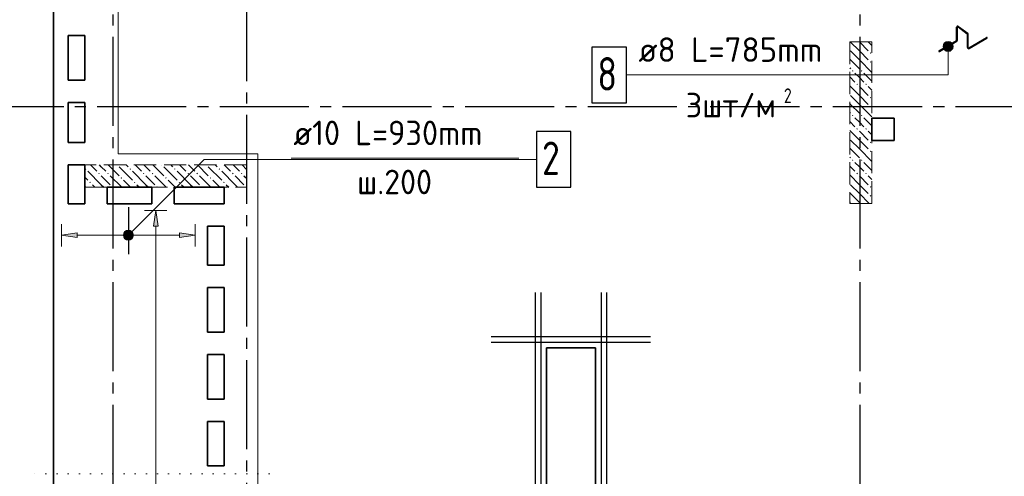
# Model space of a CAD drawing. Header units: millimetres. Extents: x 40580 to 1930067, y -240640 to 81020.
# Tile 303 of 656: x 932261 to 941092, y -211320 to -207225. Entities that reach past the tile are written whole.
import ezdxf

# ---------------------------------------------------------------- set-up
doc = ezdxf.new("R2010")
doc.units = ezdxf.units.MM
for name, pattern in [('______2', [270, 200, -70]), ('______5', [1100, 800, -100, 100, -100]), ('______9', [100, 0, -100]), ('CENTER', [2, 1.25, -0.25, 0.25, -0.25])]:
    doc.linetypes.add(name, pattern=pattern)
for name, color, linetype, lineweight in [('ЖБ Перекрытие верхний уровень', 7, 'Continuous', 35), ('Общий01', 7, 'Continuous', 13), ('ОСИ', 7, 'CENTER', 15), ('Позиционная метка линия выноска', 7, 'Continuous', 13), ('Позиционная метка номер позиции', 7, 'Continuous', 13), ('Узлы символ', 7, 'Continuous', 25), ('Фиксатор', 7, 'Continuous', 25)]:
    doc.layers.add(name, color=color, linetype=linetype, lineweight=lineweight)
doc.layers.add('ЖБ Пилон', color=7, linetype='______2', lineweight=13, true_color=0xa0a0a0)
doc.styles.add('ISOCPEUR', font='isocpeur.ttf')

msp = doc.modelspace()

# ---------------------------------------------------------------- hatches: boundary and pattern name
at = {"linetype": 'Continuous', "lineweight": 13, "transparency": 33554687}
for points in [[(933501.5, -209077.2), (933481.5, -208937.2), (933461.5, -209077.2)], [(933203.2, -209138.5), (933216.7, -209189.5), (933216.7, -209125)], [(933216.7, -209125), (933235.4, -209194.7), (933235.4, -209119.7)], [(933216.7, -209125), (933216.7, -209189.5), (933235.4, -209194.7)], [(933235.4, -209119.7), (933235.4, -209194.7), (933254.2, -209189.5)], [(933235.4, -209119.7), (933254.2, -209189.5), (933254.2, -209125)], [(933254.2, -209125), (933254.2, -209189.5), (933267.7, -209176)], [(933254.2, -209125), (933267.7, -209176), (933267.7, -209138.5)], [(933203.2, -209176), (933203.2, -209138.5), (933197.9, -209157.2)], [(933203.2, -209138.5), (933203.2, -209176), (933216.7, -209189.5)], [(933267.7, -209138.5), (933267.7, -209176), (933272.9, -209157.2)], [(933695.4, -209177.2), (933835.4, -209157.2), (933695.4, -209137.2)]]:
    msp.add_hatch(color=7, dxfattribs=at).paths.add_polyline_path(points)
msp.add_hatch(color=7, dxfattribs=at).paths.add_polyline_path([(932775.4, -209177.2), (932635.4, -209157.2), (932775.4, -209137.2)], flags=16)
at = {"layer": 'ЖБ Пилон', "linetype": 'Continuous', "lineweight": -3, "transparency": 33554687}
for points in [[(939885.9, -207524.1), (939892.4, -207517.6), (939898.9, -207524.1), (939892.4, -207530.6)], [(939885.9, -207604.1), (939892.4, -207597.6), (939898.9, -207604.1), (939892.4, -207610.6)], [(939725.9, -207684.1), (939732.4, -207677.6), (939738.9, -207684.1), (939732.4, -207690.6)], [(939805.9, -207684.1), (939812.4, -207677.6), (939818.9, -207684.1), (939812.4, -207690.6)], [(939765.9, -207804.1), (939772.4, -207797.6), (939778.9, -207804.1), (939772.4, -207810.6)], [(939845.9, -207804.1), (939852.4, -207797.6), (939858.9, -207804.1), (939852.4, -207810.6)], [(939885.9, -207924.1), (939892.4, -207917.6), (939898.9, -207924.1), (939892.4, -207930.6)], [(939885.9, -208004.1), (939892.4, -207997.6), (939898.9, -208004.1), (939892.4, -208010.6)], [(939725.9, -208084.1), (939732.4, -208077.6), (939738.9, -208084.1), (939732.4, -208090.6)], [(939805.9, -208084.1), (939812.4, -208077.6), (939818.9, -208084.1), (939812.4, -208090.6)], [(939765.9, -208204.1), (939772.4, -208197.6), (939778.9, -208204.1), (939772.4, -208210.6)], [(939845.9, -208204.1), (939852.4, -208197.6), (939858.9, -208204.1), (939852.4, -208210.6)], [(939885.9, -208324.1), (939892.4, -208317.6), (939898.9, -208324.1), (939892.4, -208330.6)], [(939885.9, -208404.1), (939892.4, -208397.6), (939898.9, -208404.1), (939892.4, -208410.6)], [(939725.9, -208484.1), (939732.4, -208477.6), (939738.9, -208484.1), (939732.4, -208490.6)], [(939805.9, -208484.1), (939812.4, -208477.6), (939818.9, -208484.1), (939812.4, -208490.6)], [(932845.9, -208564.1), (932852.4, -208557.6), (932858.9, -208564.1), (932852.4, -208570.6)], [(932965.9, -208604.1), (932972.4, -208597.6), (932978.9, -208604.1), (932972.4, -208610.6)], [(933045.9, -208604.1), (933052.4, -208597.6), (933058.9, -208604.1), (933052.4, -208610.6)], [(933135.7, -208527.2), (933132.4, -208530.6), (933129, -208527.2)], [(933245.9, -208564.1), (933252.4, -208557.6), (933258.9, -208564.1), (933252.4, -208570.6)], [(933365.9, -208604.1), (933372.4, -208597.6), (933378.9, -208604.1), (933372.4, -208610.6)], [(933445.9, -208604.1), (933452.4, -208597.6), (933458.9, -208604.1), (933452.4, -208610.6)], [(933535.7, -208527.2), (933532.4, -208530.6), (933529, -208527.2)], [(933645.9, -208564.1), (933652.4, -208557.6), (933658.9, -208564.1), (933652.4, -208570.6)], [(933765.9, -208604.1), (933772.4, -208597.6), (933778.9, -208604.1), (933772.4, -208610.6)], [(933845.9, -208604.1), (933852.4, -208597.6), (933858.9, -208604.1), (933852.4, -208610.6)], [(933935.7, -208527.2), (933932.4, -208530.6), (933929, -208527.2)], [(934045.9, -208564.1), (934052.4, -208557.6), (934058.9, -208564.1), (934052.4, -208570.6)], [(934165.9, -208604.1), (934172.4, -208597.6), (934178.9, -208604.1), (934172.4, -208610.6)], [(934245.9, -208604.1), (934252.4, -208597.6), (934258.9, -208604.1), (934252.4, -208610.6)], [(939765.9, -208604.1), (939772.4, -208597.6), (939778.9, -208604.1), (939772.4, -208610.6)], [(939845.9, -208604.1), (939852.4, -208597.6), (939858.9, -208604.1), (939852.4, -208610.6)], [(932885.9, -208684.1), (932892.4, -208677.6), (932898.9, -208684.1), (932892.4, -208690.6)], [(933165.9, -208644.1), (933172.4, -208637.6), (933178.9, -208644.1), (933172.4, -208650.6)], [(933285.9, -208684.1), (933292.4, -208677.6), (933298.9, -208684.1), (933292.4, -208690.6)], [(933565.9, -208644.1), (933572.4, -208637.6), (933578.9, -208644.1), (933572.4, -208650.6)], [(933685.9, -208684.1), (933692.4, -208677.6), (933698.9, -208684.1), (933692.4, -208690.6)], [(933965.9, -208644.1), (933972.4, -208637.6), (933978.9, -208644.1), (933972.4, -208650.6)], [(934085.9, -208684.1), (934092.4, -208677.6), (934098.9, -208684.1), (934092.4, -208690.6)], [(933085.9, -208724.1), (933092.4, -208717.6), (933098.9, -208724.1), (933095.7, -208727.2), (933089, -208727.2)], [(933485.9, -208724.1), (933492.4, -208717.6), (933498.9, -208724.1), (933495.7, -208727.2), (933489, -208727.2)], [(933885.9, -208724.1), (933892.4, -208717.6), (933898.9, -208724.1), (933895.7, -208727.2), (933889, -208727.2)], [(934285.9, -208724.1), (934292.4, -208717.6), (934295.4, -208720.6), (934295.4, -208727.2), (934289, -208727.2)], [(939885.9, -208724.1), (939892.4, -208717.6), (939898.9, -208724.1), (939892.4, -208730.6)], [(939885.9, -208804.1), (939892.4, -208797.6), (939898.9, -208804.1), (939892.4, -208810.6)]]:
    msp.add_hatch(color=7, dxfattribs=at).paths.add_polyline_path(points, flags=16)
at = {"layer": 'Позиционная метка номер позиции', "linetype": 'Continuous', "lineweight": 13, "transparency": 33554687}
for points in [[(940627, -207441.8), (940549.6, -207441.8), (940543.3, -207464.3)], [(940627, -207441.8), (940543.3, -207464.3), (940633.3, -207464.3)], [(940610.8, -207425.6), (940565.8, -207425.6), (940549.6, -207441.8)], [(940610.8, -207425.6), (940549.6, -207441.8), (940627, -207441.8)], [(940565.8, -207425.6), (940610.8, -207425.6), (940588.2, -207419.3)], [(940633.3, -207464.3), (940543.3, -207464.3), (940549.6, -207486.8)], [(940633.3, -207464.3), (940549.6, -207486.8), (940627, -207486.8)], [(940627, -207486.8), (940549.6, -207486.8), (940565.8, -207503)], [(940627, -207486.8), (940565.8, -207503), (940610.8, -207503)], [(940610.8, -207503), (940565.8, -207503), (940588.2, -207509.3)], [(933192.1, -209145.7), (933267.2, -209189), (933203.6, -209125.4)], [(933203.6, -209125.4), (933278.7, -209168.7), (933224, -209113.9)], [(933203.6, -209125.4), (933267.2, -209189), (933278.7, -209168.7)], [(933224, -209113.9), (933278.7, -209168.7), (933278.7, -209145.7)], [(933224, -209113.9), (933278.7, -209145.7), (933246.9, -209113.9)], [(933246.9, -209113.9), (933278.7, -209145.7), (933267.2, -209125.4)], [(933192.1, -209168.7), (933246.9, -209200.5), (933192.1, -209145.7)], [(933192.1, -209145.7), (933246.9, -209200.5), (933267.2, -209189)], [(933224, -209200.5), (933192.1, -209168.7), (933203.6, -209189)], [(933192.1, -209168.7), (933224, -209200.5), (933246.9, -209200.5)]]:
    msp.add_hatch(color=7, dxfattribs=at).paths.add_polyline_path(points)

# ---------------------------------------------------------------- linework, layer by layer
at = {"color": 7, "linetype": 'Continuous', "lineweight": 13, "transparency": 33554687}
msp.add_line((934695.4, -208467.2), (936737.4, -208467.2), dxfattribs=at)
at = {"color": 7, "linetype": 'Continuous', "lineweight": 25, "transparency": 33554687}
msp.add_line((933235.4, -208907.2), (933235.4, -209327.2), dxfattribs=at)
at = {"color": 251, "linetype": 'Continuous', "lineweight": 13, "true_color": 0x494949, "transparency": 33554687}
for p, q in [((933481.5, -208937.2), (933381.5, -208937.2)), ((933481.5, -208937.2), (933461.5, -209077.2)), ((933501.5, -209077.2), (933481.5, -208937.2)), ((933481.5, -208937.2), (933581.5, -208937.2)), ((933481.5, -208937.2), (933481.5, -208937.2)), ((932635.4, -209157.2), (932635.4, -209057.2)), ((933235.4, -209119.7), (933235.4, -209119.7)), ((933461.5, -209077.2), (933501.5, -209077.2)), ((933481.5, -213507.2), (933481.5, -209077.2)), ((933835.4, -209157.2), (933835.4, -209057.2)), ((932635.4, -209157.2), (932775.4, -209137.2)), ((932775.4, -209177.2), (932635.4, -209157.2)), ((932635.4, -209157.2), (932635.4, -209257.2)), ((932635.4, -209157.2), (932635.4, -209157.2)), ((932775.4, -209137.2), (932775.4, -209177.2)), ((932775.4, -209157.2), (933205.4, -209157.2)), ((933235.4, -209194.7), (933235.4, -209194.7)), ((933265.4, -209157.2), (933695.4, -209157.2)), ((933835.4, -209157.2), (933695.4, -209137.2)), ((933695.4, -209137.2), (933695.4, -209177.2)), ((933695.4, -209177.2), (933835.4, -209157.2)), ((933835.4, -209157.2), (933835.4, -209257.2)), ((933835.4, -209157.2), (933835.4, -209157.2))]:
    msp.add_line(p, q, dxfattribs=at)
at = {"color": 7, "linetype": 'Continuous', "lineweight": -3, "transparency": 33554687}
for p, q in [((936885.4, -209672.2), (936885.4, -214182.1)), ((936885.4, -209672.2), (936885.4, -214182.1)), ((936935.4, -209672.2), (936935.4, -214182.1)), ((936935.4, -209672.2), (936935.4, -214182.1)), ((937475.4, -209672.2), (937475.4, -214182.1)), ((937475.4, -209672.2), (937475.4, -214182.1)), ((937525.4, -209672.2), (937525.4, -214182.1)), ((937525.4, -209672.2), (937525.4, -214182.1)), ((936490.4, -210067.2), (937920.4, -210067.2)), ((936490.4, -210067.2), (937920.4, -210067.2)), ((936490.4, -210117.2), (937920.4, -210117.2)), ((936490.4, -210117.2), (937920.4, -210117.2))]:
    msp.add_line(p, q, dxfattribs=at)
at = {"color": 7, "linetype": 'Continuous', "lineweight": 25, "transparency": 33554687}
msp.add_lwpolyline([(936895.4, -208727.2), (937205.4, -208727.2), (937205.4, -208227.2), (936895.4, -208227.2), (936895.4, -208727.2)], dxfattribs=at)
at = {"color": 251, "linetype": 'Continuous', "lineweight": 13, "true_color": 0x494949, "transparency": 33554687}
msp.add_circle((933235.4, -209157.2), 37.5, dxfattribs=at)
at = {"layer": 'ЖБ Перекрытие верхний уровень', "transparency": 33554687}
for p, q in [((932565.4, -200977.2), (932565.4, -222547.2)), ((932695.4, -207767.2), (932695.4, -207367.2)), ((932695.4, -207367.2), (932845.4, -207367.2)), ((932845.4, -207367.2), (932845.4, -207767.2)), ((932845.4, -207767.2), (932695.4, -207767.2)), ((932695.4, -208327.2), (932695.4, -207967.2)), ((932695.4, -207967.2), (932845.4, -207967.2)), ((932845.4, -207967.2), (932845.4, -208327.2)), ((940105.4, -208107.2), (939905.4, -208107.2)), ((939905.4, -208107.2), (939905.4, -208307.2)), ((940105.4, -208307.2), (940105.4, -208107.2)), ((932845.4, -208327.2), (932695.4, -208327.2)), ((939905.4, -208307.2), (940105.4, -208307.2)), ((932695.4, -208877.2), (932695.4, -208527.2)), ((932695.4, -208527.2), (932845.4, -208527.2)), ((932845.4, -208527.2), (932845.4, -208877.2)), ((933045.4, -208877.2), (933045.4, -208727.2)), ((933045.4, -208727.2), (933445.4, -208727.2)), ((933445.4, -208727.2), (933445.4, -208877.2)), ((933645.4, -208727.2), (934095.4, -208727.2)), ((933645.4, -208877.2), (933645.4, -208727.2)), ((934095.4, -208727.2), (934095.4, -208877.2)), ((932845.4, -208877.2), (932695.4, -208877.2)), ((933445.4, -208877.2), (933045.4, -208877.2)), ((934095.4, -208877.2), (933645.4, -208877.2)), ((933945.4, -209077.2), (934095.4, -209077.2)), ((933945.4, -209427.2), (933945.4, -209077.2)), ((934095.4, -209077.2), (934095.4, -209427.2)), ((934095.4, -209427.2), (933945.4, -209427.2)), ((933945.4, -210027.2), (933945.4, -209627.2)), ((933945.4, -209627.2), (934095.4, -209627.2)), ((934095.4, -209627.2), (934095.4, -210027.2)), ((934095.4, -210027.2), (933945.4, -210027.2)), ((937425.4, -210167.2), (936985.4, -210167.2)), ((936985.4, -210167.2), (936985.4, -211427.2)), ((937425.4, -211427.2), (937425.4, -210167.2)), ((933945.4, -210627.2), (933945.4, -210227.2)), ((933945.4, -210227.2), (934095.4, -210227.2)), ((934095.4, -210227.2), (934095.4, -210627.2)), ((934095.4, -210627.2), (933945.4, -210627.2)), ((933945.4, -211227.2), (933945.4, -210827.2)), ((933945.4, -210827.2), (934095.4, -210827.2)), ((934095.4, -210827.2), (934095.4, -211227.2)), ((934095.4, -211227.2), (933945.4, -211227.2))]:
    msp.add_line(p, q, dxfattribs=at)
at = {"layer": 'ЖБ Пилон', "color": 253, "linetype": '______2', "lineweight": 13, "true_color": 0xa0a0a0, "transparency": 33554687}
for p, q in [((939705.4, -207422.2), (939705.4, -208872.2)), ((939905.4, -207422.2), (939705.4, -207422.2)), ((939905.4, -208872.2), (939905.4, -207422.2)), ((934295.4, -208527.2), (932845.4, -208527.2)), ((932845.4, -208527.2), (932845.4, -208727.2)), ((934295.4, -208727.2), (934295.4, -208527.2)), ((932845.4, -208727.2), (934295.4, -208727.2)), ((939705.4, -208872.2), (939905.4, -208872.2))]:
    msp.add_line(p, q, dxfattribs=at)
at = {"layer": 'ЖБ Пилон', "color": 9, "linetype": 'Continuous', "lineweight": -3, "true_color": 0xc7c7c7, "transparency": 33554687}
for p, q in [((939792.4, -207504.1), (939710.5, -207422.2)), ((939792.4, -207424.1), (939872.4, -207504.1)), ((939872.4, -207424.1), (939905.4, -207457.1)), ((939712.4, -207504.1), (939792.4, -207584.1)), ((939792.4, -207504.1), (939872.4, -207584.1)), ((939712.4, -207584.1), (939705.4, -207577.1)), ((939712.4, -207584.1), (939792.4, -207664.1)), ((939792.4, -207584.1), (939905.4, -207697.1)), ((939705.4, -207657.1), (939712.4, -207664.1)), ((939792.4, -207744.1), (939752.4, -207704.1)), ((939832.4, -207704.1), (939905.4, -207777.1)), ((939705.4, -207737.1), (939752.4, -207784.1)), ((939832.4, -207784.1), (939792.4, -207744.1)), ((939792.4, -207904.1), (939705.4, -207817.1)), ((939792.4, -207824.1), (939872.4, -207904.1)), ((939872.4, -207824.1), (939905.4, -207857.1)), ((939712.4, -207984.1), (939705.4, -207977.1)), ((939712.4, -207904.1), (939792.4, -207984.1)), ((939712.4, -207984.1), (939792.4, -208064.1)), ((939792.4, -207904.1), (939872.4, -207984.1)), ((939792.4, -207984.1), (939905.4, -208097.1)), ((939705.4, -208057.1), (939712.4, -208064.1)), ((939705.4, -208137.1), (939752.4, -208184.1)), ((939792.4, -208144.1), (939752.4, -208104.1)), ((939832.4, -208184.1), (939792.4, -208144.1)), ((939832.4, -208104.1), (939905.4, -208177.1)), ((939792.4, -208304.1), (939705.4, -208217.1)), ((939792.4, -208224.1), (939872.4, -208304.1)), ((939872.4, -208224.1), (939905.4, -208257.1)), ((939712.4, -208304.1), (939792.4, -208384.1)), ((939792.4, -208304.1), (939872.4, -208384.1)), ((939712.4, -208384.1), (939705.4, -208377.1)), ((939712.4, -208384.1), (939792.4, -208464.1)), ((939792.4, -208384.1), (939905.4, -208497.1)), ((939705.4, -208457.1), (939712.4, -208464.1)), ((939792.4, -208544.1), (939752.4, -208504.1)), ((939832.4, -208504.1), (939905.4, -208577.1)), ((932992.4, -208704.1), (932872.4, -208584.1)), ((932895.5, -208527.2), (932952.4, -208584.1)), ((932992.4, -208544.1), (932975.5, -208527.2)), ((933032.4, -208584.1), (932992.4, -208544.1)), ((933055.5, -208527.2), (933152.4, -208624.1)), ((933152.4, -208544.1), (933272.4, -208664.1)), ((933215.5, -208527.2), (933232.4, -208544.1)), ((933392.4, -208704.1), (933272.4, -208584.1)), ((933295.5, -208527.2), (933352.4, -208584.1)), ((933392.4, -208544.1), (933375.5, -208527.2)), ((933432.4, -208584.1), (933392.4, -208544.1)), ((933455.5, -208527.2), (933552.4, -208624.1)), ((933552.4, -208544.1), (933672.4, -208664.1)), ((933615.5, -208527.2), (933632.4, -208544.1)), ((933792.4, -208704.1), (933672.4, -208584.1)), ((933695.5, -208527.2), (933752.4, -208584.1)), ((933792.4, -208544.1), (933775.5, -208527.2)), ((933832.4, -208584.1), (933792.4, -208544.1)), ((933855.5, -208527.2), (933952.4, -208624.1)), ((933952.4, -208544.1), (934072.4, -208664.1)), ((934015.5, -208527.2), (934032.4, -208544.1)), ((934192.4, -208704.1), (934072.4, -208584.1)), ((934095.5, -208527.2), (934152.4, -208584.1)), ((934192.4, -208544.1), (934175.5, -208527.2)), ((934232.4, -208584.1), (934192.4, -208544.1)), ((934255.5, -208527.2), (934295.4, -208567.1)), ((939705.4, -208537.1), (939752.4, -208584.1)), ((939832.4, -208584.1), (939792.4, -208544.1)), ((932845.4, -208637.1), (932872.4, -208664.1)), ((932992.4, -208624.1), (933072.4, -208704.1)), ((933072.4, -208624.1), (933175.5, -208727.2)), ((933255.5, -208727.2), (933192.4, -208664.1)), ((933392.4, -208624.1), (933472.4, -208704.1)), ((933472.4, -208624.1), (933575.5, -208727.2)), ((933655.5, -208727.2), (933592.4, -208664.1)), ((933792.4, -208624.1), (933872.4, -208704.1)), ((933872.4, -208624.1), (933975.5, -208727.2)), ((934055.5, -208727.2), (933992.4, -208664.1)), ((934192.4, -208624.1), (934272.4, -208704.1)), ((934272.4, -208624.1), (934295.4, -208647.1)), ((939792.4, -208704.1), (939705.4, -208617.1)), ((939792.4, -208624.1), (939872.4, -208704.1)), ((939872.4, -208624.1), (939905.4, -208657.1)), ((932855.5, -208727.2), (932845.4, -208717.1)), ((932912.4, -208704.1), (932935.5, -208727.2)), ((932992.4, -208704.1), (933015.5, -208727.2)), ((933312.4, -208704.1), (933335.5, -208727.2)), ((933392.4, -208704.1), (933415.5, -208727.2)), ((933712.4, -208704.1), (933735.5, -208727.2)), ((933792.4, -208704.1), (933815.5, -208727.2)), ((934112.4, -208704.1), (934135.5, -208727.2)), ((934192.4, -208704.1), (934215.5, -208727.2)), ((939712.4, -208784.1), (939705.4, -208777.1)), ((939712.4, -208704.1), (939792.4, -208784.1)), ((939792.4, -208704.1), (939872.4, -208784.1)), ((939705.4, -208857.1), (939712.4, -208864.1)), ((939712.4, -208784.1), (939792.4, -208864.1)), ((939792.4, -208784.1), (939880.5, -208872.2))]:
    msp.add_line(p, q, dxfattribs=at)
at = {"layer": 'Общий01', "color": 7, "linetype": 'Continuous', "lineweight": -3, "transparency": 33554687}
for p, q in [((940664.6, -207408.8), (940664.6, -207292.9)), ((940672, -207408.8), (940672, -207292.9)), ((940677.9, -207290), (940760.2, -207352.2)), ((940682.3, -207284.1), (940764.6, -207346.3)), ((940761.6, -207473.5), (940761.6, -207355.1)), ((940769, -207473.5), (940769, -207355.1)), ((940506.2, -207504), (940662.8, -207412)), ((940510, -207510.4), (940666.5, -207418.3)), ((940774.5, -207476.7), (940932.7, -207383.7)), ((940778.2, -207483), (940936.4, -207390))]:
    msp.add_line(p, q, dxfattribs=at)
for centre, radius, start, end in [((940675.7, -207292.9), 11, 52.90778, 180), ((940675.7, -207292.9), 3.67, 52.90778, 180), ((940758, -207355.1), 3.67, 0, 52.90778), ((940758, -207355.1), 11, 0, 52.90778), ((940661, -207408.8), 3.67, 300.44704, 0), ((940661, -207408.8), 11, 300.44704, 0), ((940934.6, -207386.8), 3.67, 300.44704, 120.44704), ((940508.1, -207507.2), 3.67, 120.44704, 300.44704), ((940772.7, -207473.5), 11, 180, 300.44704), ((940772.7, -207473.5), 3.67, 180, 300.44704)]:
    msp.add_arc(centre, radius, start, end, dxfattribs=at)
at = {"layer": 'ОСИ', "color": 8, "linetype": '______5', "lineweight": -3, "transparency": 33554687}
for p, q in [((934295.4, -200377.2), (934295.4, -224547.2)), ((933095.4, -200777.2), (933095.4, -224547.2)), ((939795.4, -200777.2), (939795.4, -224547.2)), ((949155.4, -208007.2), (929771.4, -208007.2))]:
    msp.add_line(p, q, dxfattribs=at)
at = {"layer": 'Позиционная метка линия выноска', "color": 251, "linetype": 'Continuous', "lineweight": 13, "true_color": 0x494949, "transparency": 33554687}
msp.add_lwpolyline([(934395.4, -201357.2), (934395.4, -204907.2), (933145.4, -204907.2), (933145.4, -208427.2), (934395.4, -208427.2), (934395.4, -215427.2), (933145.4, -215427.2), (933145.4, -218947.2), (934395.4, -218947.2), (934395.4, -222247.2), (939635.4, -222247.2), (939635.4, -221667.2), (940735.4, -221667.2), (940735.4, -222247.2), (947145.4, -222247.2)], dxfattribs=at)
at = {"layer": 'Позиционная метка номер позиции', "color": 7, "linetype": 'Continuous', "lineweight": 13, "transparency": 33554687}
for p, q in [((940588.2, -207419.3), (940588.2, -207419.3)), ((940543.3, -207464.3), (940543.3, -207464.3)), ((940588.2, -207509.3), (940588.2, -207509.3)), ((940633.3, -207464.3), (940633.3, -207464.3)), ((933203.6, -209125.4), (933203.6, -209125.4)), ((933267.2, -209125.4), (933267.2, -209125.4)), ((933203.6, -209189), (933203.6, -209189)), ((933267.2, -209189), (933267.2, -209189))]:
    msp.add_line(p, q, dxfattribs=at)
for points in [[(940588.2, -207464.3), (940588.2, -207720.4), (937702.2, -207720.4)], [(933235.4, -209157.2), (933915.4, -208477.2), (936895.4, -208477.2)]]:
    msp.add_lwpolyline(points, dxfattribs=at)
for centre in [(940588.2, -207464.3), (933235.4, -209157.2)]:
    msp.add_circle(centre, 45, dxfattribs=at)
at = {"layer": 'Узлы символ', "color": 7, "linetype": '______9', "lineweight": 13, "transparency": 33554687}
msp.add_line((934497.8, -211298.7), (932357.2, -211298.7), dxfattribs=at)
at = {"layer": 'Фиксатор', "color": 7, "linetype": 'Continuous', "lineweight": 13, "transparency": 33554687}
msp.add_line((937790.2, -207720.4), (939612.2, -207720.4), dxfattribs=at)
at = {"layer": 'Фиксатор', "color": 7, "linetype": 'Continuous', "lineweight": 25, "transparency": 33554687}
msp.add_lwpolyline([(937392.2, -207970.4), (937702.2, -207970.4), (937702.2, -207470.4), (937392.2, -207470.4), (937392.2, -207970.4)], dxfattribs=at)

# ---------------------------------------------------------------- texts
at = {"color": 7, "linetype": 'Continuous', "lineweight": 13, "transparency": 33554687, "attachment_point": 7, "style": 'ISOCPEUR'}
for s, insert, char_height, width in [('\\W0.96;ø10 L=930mm ', (934715.4, -208349.9), 220, 1997.586), ('\\W0.78;2', (936945.4, -208617.2), 300, 326.853), ('\\W0.95;ш.200 ', (935287.4, -208789.9), 220, 962.821)]:
    msp.add_mtext(s, dxfattribs=dict(at, insert=insert, char_height=char_height, width=width))
at = {"layer": 'Фиксатор', "color": 7, "linetype": 'Continuous', "lineweight": 13, "transparency": 33554687, "attachment_point": 7, "style": 'ISOCPEUR'}
for s, insert, char_height, width in [('\\W0.98;ø8 L=785mm ', (937810.2, -207603), 220, 1889.829), ('\\W0.78;8', (937442.2, -207860.4), 300, 326.834)]:
    msp.add_mtext(s, dxfattribs=dict(at, insert=insert, char_height=char_height, width=width))
at = {"layer": 'Фиксатор', "color": 7, "linetype": 'Continuous', "lineweight": 25, "transparency": 33554687, "attachment_point": 7, "style": 'ISOCPEUR'}
for s, insert, char_height, width in [('\\W0.95;3шт/м', (938235.4, -208100.8), 220, 984.761), ('\\W0.78;2', (939115.4, -207972.5), 132, 143.811)]:
    msp.add_mtext(s, dxfattribs=dict(at, insert=insert, char_height=char_height, width=width))

doc.saveas('drawing.dxf')
